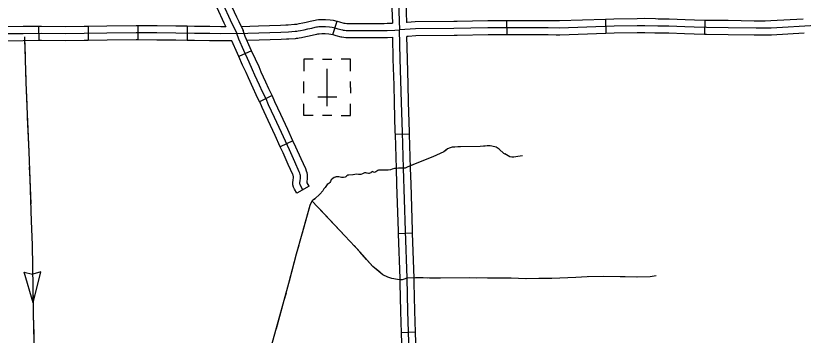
# Model space of a CAD drawing. Extents: x 1084508 to 1142749, y 1057638 to 1093403.
# Drawn here: x 1123432 to 1126068, y 1059883 to 1060951 of the extents above; entities that cross this region are included whole.
import ezdxf

# ---------------------------------------------------------------- set-up
doc = ezdxf.new("R2010")
doc.units = 0
for name, color, linetype in [('Level 32', 7, 'Continuous'), ('Level 43', 7, 'Continuous'), ('Level 45', 7, 'Continuous'), ('Level 57', 7, 'Continuous')]:
    doc.layers.add(name, color=color, linetype=linetype)

msp = doc.modelspace()

# ---------------------------------------------------------------- linework, layer by layer
at = {"layer": 'Level 32'}
for p, q in [((1123508.4, 1060915.2), (1123508.6, 1060868.1)), ((1123673.9, 1060915.7), (1123674.6, 1060868.6)), ((1123840, 1060917.4), (1123839.9, 1060870.3)), ((1124005.9, 1060916.1), (1124005.5, 1060869.1)), ((1124221.3, 1060834), (1124178.4, 1060814.6)), ((1124290.5, 1060684.2), (1124248.2, 1060663.5)), ((1124359.7, 1060533.1), (1124317, 1060513.3)), ((1124413.5, 1060381), (1124372.2, 1060358.5))]:
    msp.add_line(p, q, dxfattribs=at)
for points in [[(1124114.8, 1061081.5), (1124119.8, 1061066.8), (1124130.8, 1061038.4), (1124147.8, 1060998.4), (1124171.2, 1060947.3), (1124178.7, 1060931.6)], [(1124070.3, 1061066.3), (1124075.6, 1061050.7), (1124087.1, 1061020.7), (1124104.7, 1060979.3), (1124128.5, 1060927.5), (1124134.6, 1060914.6)], [(1124126.3, 1060988.9), (1124149.9, 1060937.4), (1124171.4, 1060891.9)], [(1123508.4, 1060915.2), (1123456.7, 1060915), (1123350.2, 1060913.8), (1123342.5, 1060913.7)], [(1123673.9, 1060915.7), (1123660.3, 1060915.5), (1123597.9, 1060914.4), (1123518.2, 1060915.3), (1123508.4, 1060915.2)], [(1123840, 1060917.4), (1123835.2, 1060917.4), (1123736.9, 1060916.7), (1123673.9, 1060915.7)], [(1124005.9, 1060916.1), (1123967.8, 1060916.5), (1123904.7, 1060917.3), (1123840, 1060917.4)], [(1124134.6, 1060914.6), (1124117.8, 1060914.2), (1124081.7, 1060915), (1124030.3, 1060915.9), (1124005.9, 1060916.1)], [(1124178.7, 1060931.6), (1124192.7, 1060901.9)], [(1124171.4, 1060891.9), (1124117.8, 1060890.6), (1124081.3, 1060891.5), (1124030, 1060892.4), (1123967.6, 1060892.9), (1123904.6, 1060893.8), (1123835.3, 1060893.9), (1123737.2, 1060893.1), (1123660.6, 1060891.9), (1123598, 1060890.9), (1123518.2, 1060891.7), (1123456.9, 1060891.4), (1123350.5, 1060890.3)], [(1124392.9, 1060369.7), (1124386.2, 1060381.9), (1124384, 1060387), (1124383.1, 1060389.7), (1124383.1, 1060393.2), (1124383.3, 1060399.2), (1124384.9, 1060407.8), (1124384.9, 1060412.3), (1124384.7, 1060417.2), (1124383.8, 1060420.9), (1124382.9, 1060424.9), (1124380.9, 1060429.8), (1124365.4, 1060463.2), (1124347.9, 1060502.7), (1124321.1, 1060560.5), (1124297.6, 1060611.2), (1124277.9, 1060653.8), (1124269.7, 1060673.1), (1124258, 1060697), (1124248, 1060719.6), (1124232.1, 1060752.8), (1124224.6, 1060770.8), (1124212.6, 1060796), (1124195.1, 1060834.8), (1124178.3, 1060873.4), (1124171.4, 1060891.9)], [(1124221.3, 1060834), (1124216.6, 1060844.4), (1124200.1, 1060882.2), (1124192.7, 1060901.9)], [(1123508.6, 1060868.1), (1123457.1, 1060867.9), (1123350.8, 1060866.7), (1123343.1, 1060866.6)], [(1123674.6, 1060868.6), (1123661, 1060868.4), (1123598.1, 1060867.3), (1123518.1, 1060868.2), (1123508.6, 1060868.1)], [(1123839.9, 1060870.3), (1123835.4, 1060870.4), (1123737.5, 1060869.6), (1123674.6, 1060868.6)], [(1124005.5, 1060869.1), (1123967.3, 1060869.4), (1123904.4, 1060870.2), (1123839.9, 1060870.3)], [(1124154.9, 1060867.9), (1124117.8, 1060867.1), (1124080.8, 1060867.9), (1124029.7, 1060868.8), (1124005.5, 1060869.1)], [(1124178.4, 1060814.6), (1124173.6, 1060825.3), (1124154.9, 1060867.9)], [(1124248.2, 1060663.5), (1124236.6, 1060687.1), (1124226.6, 1060709.7), (1124210.6, 1060743.2), (1124203, 1060761.2), (1124191.2, 1060786.1), (1124178.4, 1060814.6)], [(1124290.5, 1060684.2), (1124279.3, 1060706.9), (1124269.4, 1060729.4), (1124253.6, 1060762.5), (1124246.1, 1060780.4), (1124234, 1060805.9), (1124221.3, 1060834)], [(1124359.7, 1060533.1), (1124342.5, 1060570.4), (1124319, 1060621.1), (1124299.4, 1060663.3), (1124291.1, 1060682.9), (1124290.5, 1060684.2)], [(1124317, 1060513.3), (1124299.7, 1060550.6), (1124276.3, 1060601.4), (1124256.4, 1060644.2), (1124248.3, 1060663.3), (1124248.2, 1060663.5)], [(1124413.5, 1060381), (1124407.4, 1060392.3), (1124406.7, 1060393.9), (1124406.8, 1060396.7), (1124408.4, 1060405.8), (1124408.4, 1060412.8), (1124408.1, 1060420.4), (1124406.7, 1060426.2), (1124405.4, 1060432), (1124402.5, 1060439.2), (1124386.8, 1060473), (1124369.3, 1060512.4), (1124359.7, 1060533.1)], [(1124372.2, 1060358.5), (1124365, 1060371.6), (1124362, 1060378.6), (1124359.6, 1060385.9), (1124359.6, 1060393.7), (1124359.9, 1060401.7), (1124361.3, 1060409.9), (1124361.3, 1060411.7), (1124361.2, 1060413.9), (1124360.8, 1060415.7), (1124360.3, 1060417.9), (1124359.3, 1060420.4), (1124344, 1060453.5), (1124326.5, 1060493), (1124317, 1060513.3)]]:
    msp.add_lwpolyline(points, dxfattribs=at)
at = {"layer": 'Level 43'}
for p, q in [((1123490.2, 1059990.8), (1123460.5, 1060094.4)), ((1123460.5, 1060094.4), (1123488.4, 1060087.5)), ((1123516.3, 1060095.4), (1123488.7, 1060087.5)), ((1123490.2, 1059990.8), (1123516.3, 1060095.4))]:
    msp.add_line(p, q, dxfattribs=at)
for points in [[(1123460.9, 1060881.1), (1123466, 1060728.5), (1123468.9, 1060647.5), (1123475.1, 1060496.4), (1123478.8, 1060404.4), (1123483.9, 1060264.9), (1123486.8, 1060185.7), (1123489.3, 1060041.5), (1123490.4, 1059957.2), (1123493.7, 1059815.2), (1123494.5, 1059794), (1123494.8, 1059708.3), (1123494.8, 1059693.3), (1123497.4, 1059679.8), (1123499.2, 1059654.6), (1123499.9, 1059638.5)], [(1123461.3, 1060867.9), (1123463, 1060819)], [(1123464.4, 1060777.6), (1123466, 1060728.5), (1123468.7, 1060653.4)], [(1123470.4, 1060612), (1123475.1, 1060496.4), (1123475.5, 1060487.8)], [(1125065.9, 1060491.2), (1125050.1, 1060505.3), (1125039.9, 1060511.7), (1125019.3, 1060515.9), (1125010.2, 1060516.1), (1125003.3, 1060515.6), (1124997.2, 1060515), (1124986.1, 1060513.9), (1124920.1, 1060513.1), (1124901, 1060512), (1124892.1, 1060512), (1124885.7, 1060510), (1124877.4, 1060505.9), (1124864.9, 1060496.2), (1124828.3, 1060479.2), (1124763.2, 1060453.4), (1124741.8, 1060445.4), (1124735.7, 1060442.1), (1124723.5, 1060441.2), (1124713.3, 1060441.2), (1124706.1, 1060440.7), (1124699.7, 1060440.7), (1124691.4, 1060438.2), (1124686.4, 1060436.3), (1124678.6, 1060434.6), (1124671.4, 1060434.9), (1124664.8, 1060434.9), (1124646.5, 1060434.6), (1124643.7, 1060434.3), (1124640.4, 1060432.1), (1124637.6, 1060429.3), (1124635.1, 1060427.9), (1124632.9, 1060427.7), (1124629.6, 1060428.5), (1124626.5, 1060430.2), (1124624.3, 1060429.6), (1124621.8, 1060427.7), (1124619.9, 1060426.5), (1124616.5, 1060425.4), (1124614.3, 1060424.1), (1124612.1, 1060424.1), (1124608.5, 1060424.6), (1124607.4, 1060424.9), (1124603.8, 1060426.5), (1124602.1, 1060426.5), (1124599.4, 1060426), (1124592.4, 1060422.4), (1124587.2, 1060420.4), (1124582.7, 1060420.7), (1124579.1, 1060420.7)], [(1124872.6, 1060502.1), (1124864.9, 1060496.2), (1124828.3, 1060479.2), (1124763.2, 1060453.4), (1124759.2, 1060452)], [(1125035.3, 1060512.6), (1125019.3, 1060515.9), (1125010.2, 1060516.1), (1125003.3, 1060515.6), (1124997.2, 1060515), (1124986.1, 1060513.9), (1124920.1, 1060513.1), (1124911.4, 1060512.6)], [(1125128, 1060483.1), (1125112.5, 1060481.2), (1125098.4, 1060478.7), (1125092.3, 1060478.7), (1125085.6, 1060479.8), (1125074, 1060485.9), (1125065.9, 1060491.2)], [(1125128, 1060483.1), (1125112.5, 1060481.2), (1125098.4, 1060478.7), (1125092.3, 1060478.7), (1125085.6, 1060479.8), (1125074, 1060485.9), (1125068.8, 1060489.3)], [(1123477.1, 1060446.4), (1123478.8, 1060404.4), (1123481.8, 1060322.2)], [(1124706.4, 1060440.7), (1124699.7, 1060440.7), (1124691.4, 1060438.2), (1124686.4, 1060436.3), (1124678.6, 1060434.6), (1124671.4, 1060434.9), (1124664.8, 1060434.9), (1124646.5, 1060434.6), (1124643.7, 1060434.3), (1124640.4, 1060432.1), (1124637.6, 1060429.3), (1124635.1, 1060427.9), (1124632.9, 1060427.7), (1124629.6, 1060428.5), (1124626.5, 1060430.2), (1124624.3, 1060429.6), (1124621.8, 1060427.7), (1124619.9, 1060426.5), (1124616.5, 1060425.4), (1124614.3, 1060424.1), (1124612.1, 1060424.1), (1124608.5, 1060424.6), (1124607.4, 1060424.9), (1124603.8, 1060426.5), (1124602.1, 1060426.5), (1124601.3, 1060426.4)], [(1124579.1, 1060420.7), (1124573.6, 1060421.6), (1124560, 1060419.6), (1124546.7, 1060418.2), (1124542.8, 1060418.2), (1124539.5, 1060416), (1124536.4, 1060413), (1124533.9, 1060411.3), (1124528.7, 1060410.7), (1124522.3, 1060410.7), (1124512.9, 1060413), (1124507.9, 1060413.2), (1124503.7, 1060413.2), (1124501.5, 1060411.8), (1124497.6, 1060410.7), (1124493.5, 1060407.4), (1124487.9, 1060403), (1124486, 1060400.2), (1124485.1, 1060396.6), (1124482.9, 1060393.8), (1124479.9, 1060390.2), (1124474.3, 1060386.6), (1124467.7, 1060377.2), (1124462.7, 1060372.7), (1124459.9, 1060366.4), (1124449.1, 1060354.7), (1124433, 1060338.6), (1124426.1, 1060334.2), (1124423, 1060331.7), (1124421.1, 1060327), (1124416.4, 1060316.4), (1124389.8, 1060221.3), (1124370.9, 1060153.6), (1124345.1, 1060056.3), (1124329.6, 1059999.2), (1124286.9, 1059846.4)], [(1124561.3, 1060419.8), (1124560, 1060419.6), (1124546.7, 1060418.2), (1124542.8, 1060418.2), (1124539.5, 1060416), (1124536.4, 1060413), (1124533.9, 1060411.3), (1124528.7, 1060410.7), (1124522.3, 1060410.7), (1124512.9, 1060413), (1124507.9, 1060413.2), (1124503.7, 1060413.2), (1124501.5, 1060411.8), (1124497.6, 1060410.7), (1124493.5, 1060407.4), (1124487.9, 1060403), (1124486, 1060400.2), (1124485.1, 1060396.6), (1124482.9, 1060393.8), (1124479.9, 1060390.2), (1124474.3, 1060386.6), (1124467.7, 1060377.2), (1124462.7, 1060372.7), (1124460.9, 1060368.5)], [(1124432.7, 1060338.4), (1124426.1, 1060334.2), (1124423, 1060331.7), (1124421.1, 1060327), (1124416.4, 1060316.4), (1124390.5, 1060224.1)], [(1125575.3, 1060081.1), (1125555.7, 1060077.8), (1125510.9, 1060077.1), (1125397.4, 1060079.3), (1125343.9, 1060078.2), (1125306.8, 1060075.6), (1125226.3, 1060072.7), (1125139.4, 1060072), (1125090.3, 1060073.8), (1125056.8, 1060074.2), (1125010.9, 1060073.4), (1124949.4, 1060074.9), (1124853.7, 1060073.4), (1124816.6, 1060073.4), (1124795.9, 1060075.3), (1124775.5, 1060074.5), (1124741.3, 1060073.4), (1124731.5, 1060070.2), (1124725.6, 1060068.7), (1124717.6, 1060068), (1124710, 1060069.4), (1124691.1, 1060073.1), (1124677.2, 1060076.7), (1124660.5, 1060085.5), (1124627, 1060112.4), (1124583.3, 1060161.9), (1124532.8, 1060215.8), (1124423.6, 1060331.6)], [(1124535.7, 1060212.7), (1124532.8, 1060215.8), (1124450.4, 1060303.1)], [(1123483.3, 1060280.8), (1123483.9, 1060264.9), (1123486.8, 1060185.7), (1123487.3, 1060156.5)], [(1124379.4, 1060184.2), (1124370.9, 1060153.6), (1124363.1, 1060124.2)], [(1124605.8, 1060136.5), (1124583.3, 1060161.9), (1124564, 1060182.5)], [(1124363.1, 1060124.2), (1124347.2, 1060064.1)], [(1124650.4, 1060093.6), (1124627, 1060112.4), (1124605.8, 1060136.5)], [(1123488, 1060115.1), (1123489.3, 1060041.5), (1123490, 1059990.8)], [(1124716.3, 1060068.2), (1124710, 1060069.4), (1124691.1, 1060073.1), (1124686.5, 1060074.3)], [(1124809.4, 1060074.1), (1124795.9, 1060075.3), (1124775.5, 1060074.5), (1124770, 1060074.4)], [(1124975.1, 1060074.3), (1124949.4, 1060074.9), (1124853.7, 1060073.4), (1124850.8, 1060073.4)], [(1125140.7, 1060072), (1125139.4, 1060072), (1125090.3, 1060073.8), (1125056.8, 1060074.2), (1125016.5, 1060073.5)], [(1125306.4, 1060075.6), (1125226.3, 1060072.7), (1125182.2, 1060072.3)], [(1125472, 1060077.8), (1125397.4, 1060079.3), (1125347.8, 1060078.3)], [(1125575.3, 1060081.1), (1125555.7, 1060077.8), (1125513.5, 1060077.1)], [(1124336.4, 1060024.1), (1124329.6, 1059999.2), (1124303.1, 1059904.4)], [(1123490.6, 1059949.4), (1123492.1, 1059887.3)], [(1123492.1, 1059887.3), (1123493.5, 1059825.1)]]:
    msp.add_lwpolyline(points, dxfattribs=at)
at = {"layer": 'Level 45'}
for p, q in [((1124493.2, 1060888.5), (1124508.1, 1060933.1)), ((1125074.9, 1060934.8), (1125075.1, 1060887.7)), ((1125405.6, 1060938.9), (1125407.1, 1060891.9)), ((1125738.2, 1060935.7), (1125737.1, 1060888.6)), ((1124749.5, 1060555.6), (1124702.5, 1060553.9)), ((1124759.8, 1060224.3), (1124712.7, 1060222.6)), ((1124770, 1059893), (1124722.9, 1059891.4))]:
    msp.add_line(p, q, dxfattribs=at)
for points in [[(1124664.5, 1062580.5), (1124665.9, 1062536.6), (1124668.4, 1062481.8), (1124671.7, 1062380.4), (1124676.5, 1062229.5), (1124677.4, 1062154.5), (1124681.9, 1062006), (1124687, 1061861.2), (1124692.6, 1061702.7), (1124697.5, 1061522.9), (1124702.5, 1061365.5), (1124707.2, 1061218.8), (1124709.2, 1061140.8), (1124712.3, 1061029.2), (1124716.7, 1060904)], [(1124687.1, 1061089), (1124688.8, 1061028.4), (1124692.3, 1060926.6)], [(1124734.2, 1061090.3), (1124735.8, 1061029.9), (1124739.3, 1060928.9)], [(1125572.7, 1060940.7), (1125537.9, 1060941.6), (1125511.5, 1060941.4), (1125434.1, 1060939.9), (1125405.6, 1060938.9)], [(1125738.2, 1060935.7), (1125703.4, 1060936.5), (1125672, 1060937.4), (1125618.9, 1060939.6), (1125581.6, 1060940.4), (1125572.7, 1060940.7)], [(1124171.4, 1060891.9), (1124245.6, 1060893.9), (1124319.3, 1060896.8), (1124344.7, 1060897.6), (1124366.6, 1060899.3), (1124370, 1060899.5), (1124372.7, 1060899.8), (1124377, 1060900.5), (1124384.4, 1060901.9), (1124397.4, 1060904.5), (1124409.2, 1060907.2), (1124423, 1060910.2), (1124433.6, 1060912.8), (1124438.2, 1060913.9), (1124441.8, 1060914.5), (1124446.4, 1060914.9), (1124455.8, 1060915.2), (1124468.1, 1060915.2), (1124481.8, 1060914.3), (1124490.4, 1060913.4), (1124500.1, 1060911), (1124509.4, 1060907.9), (1124525.1, 1060904.1), (1124527.8, 1060903.5), (1124532.1, 1060902.8), (1124538.2, 1060902.3), (1124547.9, 1060901.9), (1124564.8, 1060901.9), (1124585, 1060901.7), (1124626.4, 1060902.1), (1124675.3, 1060902.5), (1124700.2, 1060903.3), (1124716.7, 1060904)], [(1124186.1, 1060915.8), (1124244.8, 1060917.4), (1124318.4, 1060920.3), (1124336.3, 1060920.8)], [(1124336.3, 1060920.8), (1124343.3, 1060921.1), (1124365, 1060922.8), (1124368, 1060923), (1124369.5, 1060923.2), (1124372.9, 1060923.7), (1124379.9, 1060925), (1124392.4, 1060927.5), (1124404.1, 1060930.2), (1124417.8, 1060933.2), (1124428.1, 1060935.7), (1124433.5, 1060937), (1124438.9, 1060937.8), (1124445, 1060938.4), (1124455.5, 1060938.7), (1124468.8, 1060938.7), (1124483.8, 1060937.8), (1124494.5, 1060936.6), (1124506.7, 1060933.6), (1124508.1, 1060933.1)], [(1124508.1, 1060933.1), (1124515.9, 1060930.5), (1124530.4, 1060927), (1124532, 1060926.6), (1124534.9, 1060926.2), (1124539.6, 1060925.8), (1124548.3, 1060925.5), (1124565, 1060925.5), (1124585, 1060925.3), (1124626.2, 1060925.7), (1124665.2, 1060925.9)], [(1124665.2, 1060925.9), (1124674.8, 1060926), (1124692.3, 1060926.6)], [(1126400.1, 1060929.8), (1126310.2, 1060929.2), (1126110.4, 1060918.6), (1125960.7, 1060910.3), (1125940.6, 1060909.7), (1125909.7, 1060909.8), (1125816.2, 1060911.4), (1125744.2, 1060912), (1125702.7, 1060912.9), (1125671.1, 1060913.9), (1125618.1, 1060916.1), (1125581.1, 1060916.9), (1125537.7, 1060918.1), (1125511.8, 1060917.8), (1125434.7, 1060916.3), (1125252.3, 1060910.2), (1125214.4, 1060910.7), (1125159.3, 1060911.1), (1125084.3, 1060911.3), (1125012.3, 1060911), (1124898.5, 1060908.7), (1124769.9, 1060907.2), (1124716.7, 1060904)], [(1124742.2, 1060929.1), (1124739.3, 1060928.9)], [(1124908.8, 1060932.4), (1124898.1, 1060932.2), (1124769.1, 1060930.7), (1124742.2, 1060929.1)], [(1125074.9, 1060934.8), (1125012.1, 1060934.6), (1124908.8, 1060932.4)], [(1125241, 1060933.9), (1125214.6, 1060934.2), (1125159.4, 1060934.6), (1125084.3, 1060934.8), (1125074.9, 1060934.8)], [(1125405.6, 1060938.9), (1125252.1, 1060933.8), (1125241, 1060933.9)], [(1125903.8, 1060933.5), (1125816.5, 1060935), (1125744.6, 1060935.5), (1125738.2, 1060935.7)], [(1126067.6, 1060939.8), (1125959.7, 1060933.8), (1125940.3, 1060933.3), (1125910, 1060933.4), (1125903.8, 1060933.5)], [(1124337.8, 1060873.8), (1124346, 1060874.1), (1124368.2, 1060875.8), (1124371.9, 1060876.1), (1124375.9, 1060876.5), (1124381, 1060877.3), (1124388.8, 1060878.8), (1124402.3, 1060881.5), (1124414.3, 1060884.3), (1124428.3, 1060887.3), (1124439.1, 1060889.9), (1124442.8, 1060890.8), (1124444.8, 1060891.1), (1124447.8, 1060891.4), (1124456.1, 1060891.6), (1124467.4, 1060891.6), (1124479.8, 1060890.8), (1124486.3, 1060890.1), (1124493.5, 1060888.3), (1124493.2, 1060888.5)], [(1124493.2, 1060888.5), (1124502.9, 1060885.2), (1124519.7, 1060881.1), (1124523.5, 1060880.3), (1124529.4, 1060879.4), (1124536.7, 1060878.8), (1124547.4, 1060878.4), (1124564.7, 1060878.4), (1124585, 1060878.2), (1124626.6, 1060878.6), (1124665.5, 1060878.8)], [(1124767.2, 1059229.6), (1124764.2, 1059310.9), (1124759.6, 1059463.4), (1124754.3, 1059656.3), (1124751, 1059756.9), (1124744, 1059963.4), (1124741.5, 1060073.7), (1124735.9, 1060232.1), (1124729.9, 1060441.1), (1124725.8, 1060562.2), (1124723.3, 1060661.5), (1124718.9, 1060807.2), (1124716.7, 1060904)], [(1125075.1, 1060887.7), (1125012.6, 1060887.5), (1124909.8, 1060885.4)], [(1125240.4, 1060886.8), (1125214.2, 1060887.1), (1125159.1, 1060887.5), (1125084.3, 1060887.7), (1125075.1, 1060887.7)], [(1125407.1, 1060891.9), (1125252.6, 1060886.7), (1125240.4, 1060886.8)], [(1125571.4, 1060893.6), (1125537.5, 1060894.5), (1125512.1, 1060894.3), (1125435.3, 1060892.8), (1125407.1, 1060891.9)], [(1125737.1, 1060888.6), (1125702.1, 1060889.4), (1125670.2, 1060890.4), (1125617.4, 1060892.6), (1125580.5, 1060893.4), (1125571.4, 1060893.6)], [(1125903, 1060886.4), (1125815.9, 1060887.9), (1125743.8, 1060888.4), (1125737.1, 1060888.6)], [(1126070.3, 1060892.8), (1125961.7, 1060886.8), (1125940.9, 1060886.2), (1125909.5, 1060886.3), (1125903, 1060886.4)], [(1124205.7, 1060869.3), (1124246.3, 1060870.4), (1124320.1, 1060873.2), (1124337.8, 1060873.8)], [(1124665.5, 1060878.8), (1124675.7, 1060878.9), (1124693.7, 1060879.5)], [(1124698, 1060719.7), (1124695.4, 1060806.6), (1124693.7, 1060879.5)], [(1124745, 1060882.1), (1124740.7, 1060881.8)], [(1124745.1, 1060721.1), (1124742.5, 1060807.8), (1124740.7, 1060881.8)], [(1124909.8, 1060885.4), (1124898.8, 1060885.2), (1124770.8, 1060883.7), (1124745, 1060882.1)], [(1124702.5, 1060553.9), (1124702.2, 1060561.5), (1124699.8, 1060660.9), (1124698, 1060719.7)], [(1124749.5, 1060555.6), (1124749.3, 1060562.9), (1124746.8, 1060662.2), (1124745.1, 1060721.1)], [(1124707.9, 1060388.4), (1124706.4, 1060440.4), (1124702.5, 1060553.9)], [(1124755, 1060389.8), (1124753.5, 1060441.9), (1124749.5, 1060555.6)], [(1124712.7, 1060222.6), (1124712.4, 1060231.4), (1124707.9, 1060388.4)], [(1124759.8, 1060224.3), (1124759.5, 1060232.9), (1124755, 1060389.8)], [(1124718.3, 1060057.3), (1124718, 1060073), (1124712.7, 1060222.6)], [(1124765.4, 1060058.4), (1124765.1, 1060074.3), (1124759.8, 1060224.3)], [(1124722.9, 1059891.4), (1124720.5, 1059962.8), (1124718.3, 1060057.3)], [(1124770, 1059893), (1124767.6, 1059964.1), (1124765.4, 1060058.4)], [(1124728.5, 1059725.7), (1124727.5, 1059756.2), (1124722.9, 1059891.4)], [(1124775.6, 1059727.3), (1124774.6, 1059757.7), (1124770, 1059893)]]:
    msp.add_lwpolyline(points, dxfattribs=at)
at = {"layer": 'Level 57'}
for p, q in [((1124458.8, 1060805.6), (1124490.2, 1060805.6)), ((1124474.3, 1060648.6), (1124474.3, 1060774.2)), ((1124395.8, 1060692.1), (1124395.8, 1060731.3)), ((1124552.8, 1060711.4), (1124552.8, 1060731.3)), ((1124474.3, 1060711.4), (1124474.3, 1060711.4)), ((1124474.3, 1060711.4), (1124474.3, 1060711.4)), ((1124552.8, 1060711.4), (1124552.8, 1060692.1)), ((1124442.9, 1060680), (1124506, 1060680)), ((1124490.2, 1060617.3), (1124458.8, 1060617.3))]:
    msp.add_line(p, q, dxfattribs=at)
for points in [[(1124427.2, 1060805.6), (1124395.8, 1060805.6), (1124395.8, 1060766.3)], [(1124552.8, 1060766.3), (1124552.8, 1060805.6), (1124521.4, 1060805.6)], [(1124427.2, 1060617.3), (1124395.8, 1060617.3), (1124395.8, 1060656.5)], [(1124521.4, 1060617.3), (1124552.8, 1060617.3), (1124552.8, 1060656.5)]]:
    msp.add_lwpolyline(points, dxfattribs=at)

doc.saveas('drawing.dxf')
